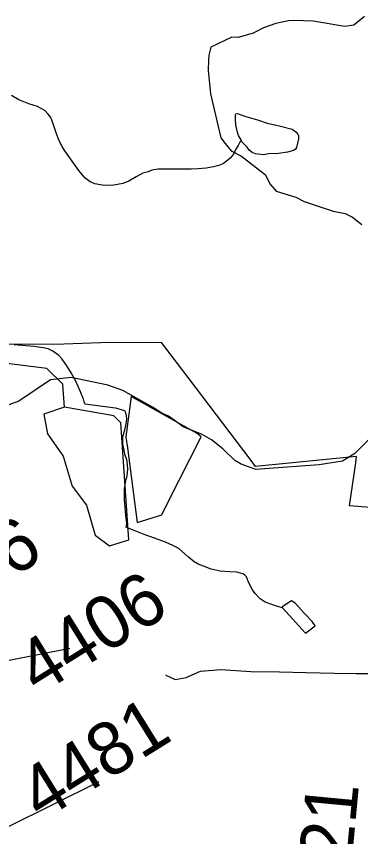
# Model space of a CAD drawing. Extents: x 2001466 to 31450019, y -30647475 to 847247.
# Drawn here: x 2159601 to 2161232, y 801097 to 804983 of the extents above; entities that cross this region are included whole.
import ezdxf

# ---------------------------------------------------------------- set-up
doc = ezdxf.new("R2010")
doc.units = 0
for name, color, linetype in [('Exist Boundary Political City Limit New', 7, 'Continuous'), ('Exist Boundary Political City Limit New Hole', 7, 'Continuous'), ('Exist Hydrographic Misc Water Feature', 7, 'Continuous'), ('Exist Road Non-System Type 51', 7, 'Continuous'), ('Exist Road Secondary Mileage Hundredths English Label', 7, 'Continuous'), ('Exist Road Secondary Type 51 Number Label', 7, 'Continuous'), ('Map Preparation Boundary City Limit Buffer Line', 7, 'Continuous')]:
    doc.layers.add(name, color=color, linetype=linetype)

msp = doc.modelspace()

# ---------------------------------------------------------------- linework, layer by layer
at = {"layer": 'Exist Boundary Political City Limit New'}
for points in [[(2160414.5, 803272.2), (2160288.5, 803438.8), (2160000, 803435.9), (2159824.8, 803429.8), (2159550.8, 803429), (2159476.2, 803428.5), (2159475.5, 803176.2), (2159475.2, 803118.6), (2159254.5, 803116.5), (2159092.2, 803114.2), (2158896, 803110.7), (2158773.2, 803110.2), (2158768.8, 803422.7)], [(2161454.2, 802642.1), (2161179.8, 802664.9), (2161209.2, 802868.1), (2161213.5, 802897.5), (2160734.2, 802851.3), (2160713.5, 802878.4), (2160414.5, 803272.2)]]:
    msp.add_lwpolyline(points, dxfattribs=at)
at = {"layer": 'Exist Boundary Political City Limit New Hole'}
msp.add_lwpolyline([(2160144.5, 803181.6), (2160119.5, 802991.9), (2160119.2, 802990.3), (2160126.8, 802939.2), (2160173.5, 802585.3), (2160290, 802622.5), (2160320.8, 802682.6), (2160476, 802990.8), (2160457, 803007.3), (2160144.5, 803181.6)], dxfattribs=at)
at = {"layer": 'Exist Hydrographic Misc Water Feature'}
msp.add_line((2159829.4, 803132.3), (2159820.7, 803237.2), dxfattribs=at)
for points in [[(2160667.8, 804395.2), (2160659.6, 804387.1), (2160651.8, 804371.2), (2160641.6, 804354.9), (2160629.9, 804331.2), (2160614.3, 804310.8), (2160604.5, 804303), (2160596.3, 804296.9), (2160582.1, 804286.8), (2160576, 804282.9), (2160560.2, 804276.8), (2160534.6, 804270.5), (2160500.7, 804264.3), (2160462.6, 804260.3), (2160428.5, 804259.7), (2160388.6, 804259.7), (2160342.6, 804259.4), (2160300.6, 804259.2), (2160272.5, 804259), (2160242.6, 804255), (2160224.5, 804246.8), (2160200.5, 804240.7), (2160168.7, 804222.4), (2160133.1, 804202.2), (2160105, 804192.3), (2160062.7, 804184), (2160017, 804181.7), (2159973.1, 804189.5), (2159951, 804199.3), (2159924.5, 804219.1), (2159896.6, 804253), (2159864.4, 804296.8), (2159830.2, 804346.6), (2159818.3, 804366.3), (2159803.8, 804394.4), (2159789.6, 804432.2), (2159775.5, 804474.2), (2159763.4, 804504), (2159751.3, 804520.1), (2159735.1, 804537.9), (2159701, 804555.6), (2159659.2, 804569.7), (2159612.8, 804587.2), (2159577, 804608.9)], [(2160667.8, 804395.2), (2160653.5, 804419.2), (2160647.5, 804439.2), (2160641, 804469), (2160639.1, 804493.2), (2160639.1, 804509), (2160638.9, 804515.2), (2160640.8, 804521), (2160648.8, 804523), (2160657, 804519.3), (2160689, 804509.2), (2160743.3, 804493.7), (2160789, 804477.9), (2160825.1, 804470), (2160853.2, 804462.5), (2160907.5, 804448.6), (2160925.4, 804436.5), (2160935.4, 804424.9), (2160937.5, 804416.9), (2160937.7, 804402.7), (2160933.4, 804382.6), (2160928.1, 804362.7), (2160923.7, 804354.8), (2160913.7, 804348.6), (2160885.6, 804340.3), (2160843.8, 804334.1), (2160798, 804332.1), (2160770.2, 804327.8), (2160746.2, 804329.8), (2160734.1, 804331.6), (2160718.1, 804337.7), (2160703.5, 804349.6), (2160693.9, 804363.2), (2160669.9, 804389.2), (2160667.8, 804395.2)], [(2159820.7, 803237.2), (2159820.4, 803240.7), (2159745.3, 803314.4), (2159503.3, 803345.6), (2159444.3, 803422.3), (2159369.2, 803555.1), (2159177.3, 803611.5), (2158877.3, 803650.5), (2158452.3, 803606.8), (2158261.3, 803541.8), (2157986.4, 803563.9), (2157752.2, 803670.4), (2157392.3, 803943.5), (2157338, 803949.9)], [(2159924.5, 803147.3), (2159922.5, 803157.3), (2159919, 803169.2), (2159904.4, 803205.1), (2159882.3, 803255.1), (2159859.9, 803295), (2159839.8, 803326.9), (2159817.9, 803358.6), (2159801.3, 803376.5), (2159773.6, 803396.5), (2159751.5, 803408.4), (2159727.5, 803412.4), (2159683.6, 803419.8), (2159589.3, 803427.6)], [(2159829.4, 803132.3), (2159730.3, 803098.2), (2159747.4, 803006), (2159822.2, 802899.4), (2159865.3, 802757.5), (2159932.3, 802667.6), (2159974.4, 802525.6), (2160041.2, 802475), (2160133.3, 802502.7), (2160096.4, 803057.8), (2160063.3, 803091.3), (2159829.4, 803132.3)], [(2159924.5, 803147.3), (2160071.1, 803128.4), (2160112.8, 803116.4), (2160116.9, 803110.5), (2160121.2, 803094.4), (2160123.2, 803074.6), (2160119.1, 803052.5), (2160113.8, 803022.5), (2160103.7, 802990.4), (2160103.5, 802958.4), (2160108, 802936.6), (2160113.8, 802910.5), (2160122.2, 802884.5), (2160126.3, 802860.8), (2160126.7, 802836.8), (2160124.9, 802808.6), (2160122.8, 802798.8), (2160117.1, 802784.7), (2160111.1, 802746.7), (2160111.5, 802694.7), (2160117.9, 802620.7), (2160121.8, 802580.7), (2160120.1, 802562.7)], [(2160862.2, 802180.7), (2160856.1, 802182.8), (2160833.7, 802188.7), (2160806, 802198.5), (2160780.2, 802208.5), (2160756, 802224.3), (2160732, 802248.3), (2160719.5, 802266), (2160701.3, 802302), (2160691.2, 802327.8), (2160683.2, 802335.9), (2160675.2, 802341.6), (2160663.1, 802345.9), (2160645.1, 802349.8), (2160613.1, 802351.4), (2160567, 802355.2), (2160523.3, 802365.1), (2160486.8, 802378.6), (2160463, 802388.7), (2160442.9, 802398.7), (2160416.9, 802420.5), (2160386.5, 802448.2), (2160370.5, 802461.9), (2160342.8, 802475.9), (2160306.7, 802491.5), (2160254.5, 802511.6), (2160206.3, 802529), (2160158.3, 802546.8), (2160120.1, 802562.7)], [(2160862.2, 802180.7), (2160970.7, 802061.6), (2161016.4, 802095.7), (2161002.3, 802115.7), (2160966, 802153.7), (2160921.7, 802203.3), (2160904.1, 802215), (2160860, 802185.1), (2160862.2, 802180.7)]]:
    msp.add_lwpolyline(points, dxfattribs=at)
at = {"layer": 'Exist Road Non-System Type 51'}
for points in [[(2161251.5, 804983.2), (2161200.5, 804942.4), (2161158.3, 804935.5), (2161007, 804961.1), (2160915.1, 804963.4), (2160891, 804962), (2160830.7, 804949.4), (2160772.3, 804928.9), (2160723.7, 804904), (2160651.2, 804883.8), (2160621.2, 804884.5), (2160522.1, 804837), (2160513.2, 804799.2), (2160510.6, 804777.3), (2160509.4, 804727.3), (2160520.7, 804617), (2160569.6, 804407.9), (2160591, 804381.4), (2160618.1, 804346.7), (2160667.5, 804321.5), (2160781.3, 804232.8), (2160802.3, 804190.3), (2160831.4, 804155.6), (2160924.7, 804127.3), (2160964.2, 804106.3), (2161103, 804061), (2161158.7, 804049.6), (2161194.3, 804032.8), (2161237.5, 803997.7)], [(2159860.1, 803272.2), (2159761.8, 803261), (2159612.8, 803159.7), (2159565, 803142.8), (2159506, 803142.8), (2159466.7, 803165.3), (2159272.7, 803289.1)], [(2160245.2, 803131.6), (2160104.7, 803210.3), (2160034.4, 803235.6), (2159860.1, 803272.2)], [(2161741.6, 803135.5), (2161617.8, 803117.5), (2161474.5, 803078.1), (2161348, 803030.3), (2161300.3, 803005), (2161263.7, 802971.3), (2161235.6, 802943.1), (2161204.7, 802912.2), (2161145.7, 802875.6), (2161036.1, 802858.8), (2160777.5, 802839.1), (2160735.3, 802836.3), (2160665.9, 802861.9), (2160636.3, 802878.6), (2160579.6, 802934.7), (2160526.2, 802976.9), (2160481.3, 803002.2), (2160391.3, 803038.8), (2160349.2, 803069.7), (2160321.1, 803089.4), (2160290.2, 803103.5), (2160245.2, 803131.6)], [(2160308.7, 801863.3), (2160309.6, 801862.7), (2160353.6, 801841.3), (2160404.9, 801851.8), (2160473.5, 801881.8), (2160570.2, 801888.8), (2160712.6, 801880), (2160848, 801878.2), (2160972.8, 801874.7), (2161108.2, 801871.2), (2161211.9, 801869.4), (2161291, 801869.4), (2161373.7, 801873.5)]]:
    msp.add_lwpolyline(points, dxfattribs=at)
at = {"layer": 'Exist Road Secondary Type 51 Number Label'}
for points in [[(2158459, 801539.5), (2159125.5, 801847.1), (2159853.5, 801990.7)], [(2158881.6, 800933.9), (2159559.8, 801143.6), (2159992.7, 801357.8)]]:
    msp.add_lwpolyline(points, dxfattribs=at)
at = {"layer": 'Map Preparation Boundary City Limit Buffer Line'}
for points in [[(2160414.5, 803272.2), (2160288.5, 803438.8), (2160000, 803435.9), (2159824.8, 803429.8), (2159550.8, 803429), (2159476.2, 803428.5), (2159475.5, 803176.2), (2159475.2, 803118.6), (2159254.5, 803116.5), (2159092.2, 803114.2), (2158896, 803110.7), (2158773.2, 803110.2), (2158768.8, 803422.7)], [(2161454.2, 802642.1), (2161179.8, 802664.9), (2161209.2, 802868.1), (2161213.5, 802897.5), (2160734.2, 802851.3), (2160713.5, 802878.4), (2160414.5, 803272.2)], [(2160144.5, 803181.6), (2160119.5, 802991.9), (2160119.2, 802990.3), (2160126.8, 802939.2), (2160173.5, 802585.3), (2160290, 802622.5), (2160320.8, 802682.6), (2160476, 802990.8), (2160457, 803007.3), (2160144.5, 803181.6)]]:
    msp.add_lwpolyline(points, dxfattribs=at)

# ---------------------------------------------------------------- texts
at = {"layer": 'Exist Road Secondary Mileage Hundredths English Label'}
msp.add_text('1.21', height=250, rotation=84.565, dxfattribs=at).set_placement((2161163, 800693.3))
at = {"layer": 'Exist Road Secondary Type 51 Number Label'}
for s, p in [('5116', (2159107.8, 802026.6)), ('4406', (2159704, 801763.4)), ('4481', (2159717.3, 801165.6))]:
    msp.add_text(s, height=250, rotation=31.918, dxfattribs=at).set_placement(p)

doc.saveas('drawing.dxf')
